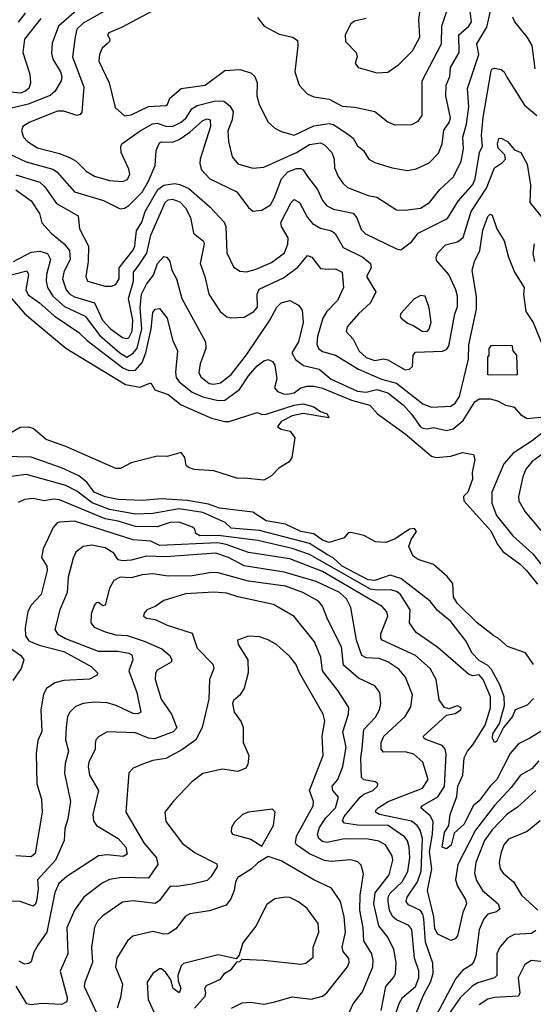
# Model space of a CAD drawing. Extents: x 1308313 to 1441400, y 959662 to 1036319.
# Tile 552 of 656: x 1412793 to 1415154, y 970613 to 975135. Entities that reach past the tile are written whole.
import ezdxf

# ---------------------------------------------------------------- set-up
doc = ezdxf.new("R2010")
doc.units = 0

msp = doc.modelspace()

# ---------------------------------------------------------------- linework, layer by layer
at = {"layer": '0CON10XD'}
for points in [[(1413115, 975232), (1412971.4, 975105), (1412942.6, 975027.4), (1412938.5, 974981.5), (1412944.5, 974954.5), (1412979.8, 974895), (1412986.3, 974873.7), (1412983.3, 974855), (1412954.5, 974805), (1412932.5, 974787.5), (1412832.1, 974747.9), (1412711.2, 974718.8)], [(1413405, 975176.2), (1413261.2, 975098.8), (1413202, 975075), (1413196.2, 975065), (1413207.5, 975045), (1413205.8, 975035), (1413194.4, 975025), (1413172.3, 975005), (1413160, 974975), (1413156.9, 974945), (1413204.6, 974845), (1413231.2, 974731.2), (1413275, 974693.1), (1413305, 974697.7), (1413385, 974737), (1413465, 974740.5), (1413472.5, 974745), (1413482.2, 974775), (1413535, 974818.8), (1413645, 974834.8), (1413735, 974901.5), (1413805, 974906), (1413855, 974890.7), (1413873.6, 974875), (1413883.8, 974845), (1413883.2, 974785), (1413893.3, 974745), (1413935.3, 974665), (1413965, 974637.6), (1413995, 974622.1), (1414055, 974604.2), (1414145, 974647.4), (1414215, 974657.9), (1414235, 974654), (1414305.6, 974605.6), (1414325, 974591.2), (1414345.9, 974555.9), (1414373.3, 974535), (1414397.1, 974495), (1414425, 974479.1), (1414505, 974454.6), (1414575, 974442.9), (1414615, 974450.4), (1414675, 974478.2), (1414717.6, 974522.4), (1414734.8, 974565.2), (1414742.2, 974627.8), (1414766.7, 974663.3), (1414773.1, 974685), (1414751.5, 974785), (1414752.2, 974835), (1414770, 974875), (1414772.9, 974915), (1414813, 974985), (1414811.6, 975065), (1414857.5, 975105), (1414868.8, 975125), (1414857.2, 975222.7)], [(1412817.7, 975165), (1412785.9, 975124.1)], [(1413217.5, 975195), (1413085, 975119.1), (1413055, 975091.9), (1413047, 975057), (1413035.3, 974965), (1413087.8, 974825), (1413079.1, 974710.9), (1413070, 974700), (1413055, 974695.6), (1412995.6, 974715.6), (1412966.2, 974715), (1412838.9, 974665), (1412807.8, 974645), (1412801.2, 974625), (1412810.4, 974595), (1412828.2, 974575), (1412875, 974547), (1412975, 974521), (1413025, 974501), (1413052.1, 974485), (1413099, 974439), (1413137, 974417), (1413205, 974397.1), (1413265, 974391.6), (1413288.1, 974401.9), (1413298.9, 974425), (1413295, 974448.1), (1413258.8, 974525), (1413256.9, 974553.1), (1413262.5, 974565), (1413346.9, 974625), (1413403.5, 974656.5), (1413425, 974659.5), (1413465, 974645.7), (1413495, 974644.4), (1413535, 974664.4), (1413558.5, 974685), (1413584.5, 974725.5), (1413608.2, 974741.8), (1413692.4, 974762.4), (1413731.4, 974761.4), (1413759.1, 974739.1), (1413773.7, 974713.6), (1413769.7, 974675), (1413750, 974625), (1413752.5, 974575), (1413768.9, 974505), (1413795, 974473.6), (1413865, 974453.1), (1413915, 974457.6), (1414065.2, 974524.8), (1414125, 974562.1), (1414175, 974569), (1414195, 974558.7), (1414228, 974525), (1414238.9, 974495), (1414240, 974455), (1414256.5, 974415), (1414277.3, 974385), (1414300, 974365), (1414395, 974328.1), (1414435, 974319.5), (1414525, 974262.1), (1414565, 974260.2), (1414635, 974269.3), (1414676.5, 974295), (1414724.4, 974355.6), (1414786.2, 974413.8), (1414821.7, 974485), (1414832.4, 974542.4), (1414829.8, 974595), (1414846.3, 974655), (1414857.5, 974735), (1414851.6, 974818.4), (1414903.5, 974975), (1414893.9, 975023.9), (1414939.7, 975100.3), (1414956.9, 975175)], [(1414435, 974891.1), (1414485, 974894.3), (1414535, 974928.9), (1414598.6, 974991.4), (1414632.3, 975055), (1414627.3, 975135), (1414634.4, 975195)], [(1414515, 974651.9), (1414595, 974654.3), (1414625, 974669.4), (1414643.2, 974695), (1414643.3, 974855), (1414730.9, 975025), (1414732.3, 975105), (1414756.3, 975175)], [(1412889.4, 975140.6), (1412814.7, 975045.3), (1412806.8, 974985), (1412839.5, 974885), (1412842, 974845), (1412835, 974819.6), (1412816.8, 974805), (1412795, 974798.2), (1412725.2, 974804.8)], [(1413885.8, 975145), (1413917.1, 975105), (1413985, 975069.1), (1414048.8, 975055), (1414068.9, 975038.9), (1414071.5, 975015), (1414057.8, 974895), (1414077.1, 974835), (1414113.9, 974793.9), (1414145, 974780.4), (1414215, 974770.4), (1414275, 974737.3), (1414333.2, 974733.2), (1414425, 974713.5), (1414485, 974665.7), (1414515, 974651.9)], [(1414385, 975140), (1414331.7, 975128.3), (1414315, 975116.2), (1414288.6, 975065), (1414290.6, 975035), (1414338.6, 974985), (1414344.2, 974965), (1414334.2, 974935), (1414348.8, 974915), (1414435, 974891.1)], [(1415057.6, 975147.6), (1415066.6, 975125), (1415125, 975054.1), (1415147.3, 975017.3), (1415160.2, 974910.2)], [(1412745, 974519.8), (1412822.2, 974482.2), (1412945, 974449.2), (1412964.8, 974434.8), (1413044.3, 974344.3), (1413177.8, 974305), (1413255, 974266.6), (1413275, 974268.8), (1413295, 974281.2), (1413355, 974343.7), (1413385, 974392.9), (1413414.7, 974465), (1413420.3, 974535), (1413435, 974569.4), (1413445.3, 974574.7), (1413495, 974573.2), (1413525.4, 974585), (1413575, 974618.4), (1413635, 974672.8), (1413655, 974680.4), (1413668.2, 974675), (1413669.8, 974645), (1413623, 974495), (1413620.5, 974475), (1413628.8, 974445), (1413666.9, 974405), (1413790.5, 974345), (1413845, 974271.9), (1413865, 974255.6), (1413905, 974260.8), (1413945, 974285.5), (1413962.9, 974315), (1413996.2, 974403.8), (1414025, 974435.7), (1414065, 974451.4), (1414085, 974451.4), (1414095.8, 974445), (1414115.8, 974415), (1414161.6, 974355), (1414185, 974304.4), (1414205, 974280.4), (1414235.2, 974265.2), (1414325, 974247.3), (1414342.7, 974225), (1414362.2, 974172.2), (1414382.4, 974152.4), (1414525, 974082.7), (1414545, 974078.5), (1414593.5, 974115), (1414624.4, 974155), (1414758.4, 974221.6), (1414808.2, 974301.8), (1414875, 974377.5), (1414885.9, 974405), (1414906, 974525), (1414919.4, 974555), (1414915.5, 974605), (1414923.5, 974686.5), (1414959.2, 974900.8), (1414965, 974910), (1414975, 974911.8), (1415006.1, 974906.1), (1415020, 974895), (1415031.8, 974871.8), (1415112.7, 974742.7), (1415170, 974695)], [(1412775, 974422.6), (1412885, 974389.5), (1412907.8, 974367.8), (1412961.3, 974291.3), (1413061.5, 974235), (1413067.7, 974175), (1413109.3, 974095), (1413107.1, 974025), (1413096.2, 973956.2), (1413104.4, 973935), (1413185, 973911.1), (1413215, 973911.2), (1413235, 973919.6), (1413249.4, 973945), (1413250.2, 973995), (1413312.8, 974075), (1413321.6, 974095), (1413324.3, 974125.7), (1413330, 974165), (1413353.9, 974205), (1413369.6, 974255), (1413427.9, 974355), (1413455, 974375.9), (1413505, 974382.9), (1413529, 974379), (1413569.7, 974359.7), (1413667.2, 974275), (1413732.1, 974205), (1413739.7, 974185), (1413744.3, 974064.3), (1413775, 974000.6), (1413805, 973980), (1413835, 973976.9), (1413875, 973987.3), (1413949.8, 974020.2), (1414010.6, 974065), (1414025, 974104), (1414026, 974134), (1413996.2, 974185), (1413993.5, 974203.5), (1414040.3, 974295), (1414055, 974309.6), (1414078.5, 974295), (1414116.2, 974226.2), (1414138.8, 974198.8), (1414175, 974177.9), (1414225.2, 974165.2), (1414243, 974153), (1414278.9, 974088.9), (1414370, 974045), (1414405.4, 974015), (1414408.9, 973995), (1414387.5, 973955), (1414430, 973885), (1414404.8, 973835.2), (1414349.5, 973785), (1414297.5, 973725), (1414293.1, 973703.1), (1414325, 973668.6), (1414353.5, 973613.5), (1414385, 973583.8), (1414425, 973570.2), (1414465, 973576.9), (1414485, 973573.7), (1414565, 973527.1), (1414585, 973529.4), (1414597.9, 973542.1), (1414600.8, 973595), (1414611.7, 973608.3), (1414736.6, 973613.4), (1414755, 973621.1), (1414765.8, 973635), (1414792.8, 973785), (1414804.3, 973815.7), (1414804.7, 973865), (1414797.5, 973895), (1414764.8, 973964.8), (1414709.1, 974029.1), (1414706.4, 974045), (1414715.3, 974064.7), (1414749.6, 974100.4), (1414804.3, 974115), (1414831.5, 974135), (1414867.3, 974255), (1414938.9, 974361.1), (1414974.6, 974455), (1415011.4, 974478.6), (1415025.7, 974495), (1415022.5, 974515), (1414991.5, 974545), (1414988.5, 974565), (1414995, 974590), (1415005, 974591.4), (1415035.4, 974575.4), (1415066.9, 974536.9), (1415095.8, 974525), (1415125, 974471.2), (1415140, 974375), (1415137.1, 974295), (1415203.1, 974215)], [(1412775, 974354), (1412845, 974303.2), (1412883.4, 974245), (1412895, 974202.9), (1412937.1, 974155), (1412997.2, 974105), (1413021.1, 974075), (1413024, 974035), (1412995.2, 973975), (1412989, 973945), (1413006.5, 973895), (1413023.8, 973875), (1413045, 973862.5), (1413137.3, 973835), (1413172.8, 973755), (1413209.6, 973715), (1413265, 973674.8), (1413285, 973670.4), (1413295, 973674.3), (1413310.2, 973705), (1413313, 973755), (1413292.1, 973855), (1413315.9, 973935), (1413316.1, 973975), (1413337.4, 974002.6), (1413376.9, 974063.1), (1413395.5, 974145), (1413461.5, 974295), (1413475, 974308), (1413495, 974310.7), (1413528.1, 974298.1), (1413555, 974270.4), (1413577.2, 974227.2), (1413591.8, 974155), (1413637.8, 974117.8), (1413640.4, 974105), (1413622, 974015), (1413644, 973955), (1413662.5, 973875), (1413713.5, 973795), (1413745, 973770.9), (1413765.4, 973765.4), (1413825, 973769.4), (1413869.6, 973795), (1413886.2, 973815), (1413883.9, 973875), (1413893.2, 973896.8), (1414005, 973949.2), (1414070.9, 973999.1), (1414115, 974051.4), (1414135, 974044.3), (1414175, 973992.5), (1414210.8, 973989.2), (1414245, 973990.3), (1414274.5, 973975), (1414281.1, 973905), (1414253.8, 973845), (1414204.8, 973795.2), (1414186.2, 973765), (1414160.8, 973680.8), (1414158.8, 973645), (1414166.2, 973625), (1414185, 973611.2), (1414245, 973594.8), (1414350.4, 973530.4), (1414455, 973484.9), (1414525, 973466.2), (1414645, 973370.2), (1414685, 973355.3), (1414775, 973360.4), (1414795, 973373.8), (1414814.7, 973405), (1414855, 973576.2), (1414857.7, 973642.3), (1414892, 973805), (1414892.4, 973862.4), (1414873.1, 973985), (1414883.1, 974025), (1414907.8, 974075), (1414921.4, 974168.6), (1414945, 974231.4), (1414955, 974241.4), (1414965, 974236.9), (1414986.4, 974175), (1415019.5, 974119.5), (1415040, 974045), (1415067.8, 973975), (1415111.8, 973905), (1415108.2, 973875), (1415119.6, 973795), (1415152.9, 973745), (1415197.3, 973635)], [(1415157.5, 974105), (1415151.1, 974061.1), (1415159.1, 974025)], [(1412765, 974024.3), (1412845, 974067.3), (1412885, 974072.3), (1412921.1, 974061.1), (1412934.3, 974034.3), (1412915.6, 973965), (1412914, 973934), (1412920.2, 973905), (1412944.4, 973865), (1412998.6, 973818.6), (1413094, 973774), (1413161.3, 973685), (1413252.7, 973605), (1413285.6, 973585), (1413315, 973603), (1413333, 973627), (1413353.5, 973715), (1413346.7, 973813.3), (1413353.1, 973875), (1413375, 973920), (1413407.9, 973962.1), (1413426.5, 974015), (1413455, 974048), (1413468.8, 974045), (1413482.9, 974025), (1413492.7, 973985), (1413514, 973945), (1413537.5, 973855), (1413646.2, 973656.2), (1413648.8, 973625), (1413622.7, 973555), (1413616.9, 973515), (1413625.5, 973495), (1413663.3, 973465), (1413685, 973461), (1413715, 973467.5), (1413765.3, 973505), (1413835, 973596.5), (1413942.2, 973755), (1413974.4, 973815.6), (1413995, 973835.3), (1414035, 973845.4), (1414074, 973824), (1414091, 973801), (1414096, 973745), (1414073.6, 973656.4), (1414044.3, 973605), (1414060.4, 973575), (1414097.2, 973547.2), (1414169.7, 973529.7), (1414225, 973484.8), (1414345, 973428.6), (1414385.8, 973424.1), (1414435, 973437.4), (1414485, 973421.9), (1414556.2, 973365), (1414594.1, 973324.1), (1414634.6, 973265), (1414645, 973259.5), (1414665, 973255.7), (1414695, 973261.5), (1414755, 973248.7), (1414785, 973256.3), (1414830.6, 973295), (1414885, 973380), (1414905, 973393.2), (1414955, 973394.3), (1414988.2, 973385), (1415025, 973364.4), (1415049.3, 973360.7)], [(1412725, 973956.2), (1412825, 973982.1), (1412832.9, 973965), (1412820.6, 973895), (1412832, 973872), (1412884.2, 973835), (1412951.1, 973775), (1413065, 973698.8), (1413102.4, 973662.4), (1413266.2, 973536.2), (1413295, 973523.8), (1413325, 973525.2), (1413355, 973560.8), (1413372.1, 973605), (1413397.7, 973715), (1413405, 973791.1), (1413415, 973805.4), (1413435, 973809.1), (1413470.4, 973765), (1413495.3, 973665), (1413518.4, 973615), (1413508.6, 973515), (1413512, 973492), (1413525, 973471.2), (1413585.1, 973425.1), (1413635, 973403), (1413705, 973386.9), (1413735, 973387.4), (1413803.7, 973436.3), (1413845, 973499.2), (1413885, 973545.9), (1413915, 973568.9), (1413935, 973574.7), (1413955, 973565.7), (1413965, 973548.1), (1413975.3, 973485), (1413963.3, 973445), (1413978.1, 973428.1), (1414005, 973416.3), (1414025, 973415.1), (1414055, 973421.8), (1414085, 973443.7), (1414112.4, 973452.4), (1414145, 973452.6), (1414185, 973443.4), (1414317.6, 973387.6), (1414402.2, 973365), (1414437.3, 973325), (1414565, 973233.3), (1414685, 973130.9), (1414705.7, 973124.3), (1414775, 973130), (1414827.3, 973147.3), (1414878.8, 973138.8), (1414884, 973115), (1414872.5, 973055), (1414873.8, 973025), (1414852.9, 972965), (1414833.3, 972945), (1414833.8, 972925), (1414957.7, 972787.7), (1414987.7, 972727.7), (1415013.4, 972693.4), (1415092.5, 972635), (1415122.1, 972605)], [(1412738.5, 973875), (1412816.9, 973785), (1413005, 973626.7), (1413279.8, 973459.8), (1413345, 973447.5), (1413395, 973467.5), (1413413.3, 973435), (1413475, 973413.5), (1413535, 973365.9), (1413674.8, 973304.8), (1413735, 973290), (1413755, 973289.3), (1413885, 973330.8), (1413905, 973322.5), (1413925, 973322.9), (1414055, 973364.3), (1414095, 973370.5), (1414145, 973357.5), (1414175, 973336.2), (1414205.5, 973325), (1414213.6, 973306.4), (1414095, 973326.2), (1414045, 973315.6), (1413995, 973290), (1413977.5, 973265), (1413994.3, 973254.3), (1414035.8, 973245.8), (1414056.7, 973215), (1414043.3, 973125), (1414031.2, 973105), (1413983.3, 973075), (1413950.5, 973039.5), (1413915, 973020.8), (1413825, 973030), (1413795, 973027.5), (1413685, 973063.3), (1413595, 973070), (1413568.3, 973078.3), (1413558.3, 973088.3), (1413552.5, 973125), (1413535, 973146.7), (1413470.7, 973129.3), (1413425, 973131.1), (1413305, 973100), (1413255.5, 973074.5), (1413235, 973073.7), (1413005, 973175.3), (1412915, 973206.7), (1412855, 973257.1), (1412835, 973264.1), (1412795, 973261.8), (1412740, 973230)], [(1414665, 973703.1), (1414675, 973713.8), (1414683.8, 973746.2), (1414675, 973812.5), (1414656, 973865), (1414635, 973868), (1414605, 973852), (1414544.7, 973785.3), (1414541.5, 973775), (1414545.6, 973765), (1414575, 973741.4), (1414605, 973729.8), (1414641.9, 973705), (1414665, 973703.1)], [(1415075, 973502.5), (1414945, 973504), (1414944, 973585), (1414950, 973595), (1414950, 973625), (1414961.7, 973638.3), (1415055, 973640), (1415060, 973615), (1415076.2, 973595), (1415080, 973505), (1415075, 973502.5)], [(1415049.3, 973360.7), (1415065.1, 973355.1), (1415095, 973322.1), (1415125, 973303.8), (1415233.7, 973313.7)], [(1415230, 973265), (1415148.8, 973201.2), (1415060.3, 973145), (1415018, 973095), (1414962.8, 972965), (1414963.1, 972915), (1414985, 972858.2), (1415060, 972765), (1415151.6, 972681.6), (1415225, 972588.9)], [(1415235, 973170.5), (1415146.8, 973105), (1415119.7, 973070.3), (1415105.3, 973035), (1415084.7, 972945), (1415087.5, 972925), (1415115.6, 972875.6), (1415188.8, 972788.8)], [(1415155, 972174.4), (1415117.9, 972227.9), (1415035, 972256.5), (1414992.4, 972295), (1414972.4, 972305), (1414894.8, 972364.8), (1414803, 972455), (1414786.6, 972485), (1414782.9, 972545), (1414758.2, 972578.2), (1414695, 972633.5), (1414625, 972656.1), (1414601.8, 972671.8), (1414580.6, 972715), (1414592.2, 972747.8), (1414617.3, 972785), (1414607.8, 972797.8), (1414585, 972796), (1414518.7, 972751.3), (1414475, 972733.3), (1414427.6, 972737.6), (1414375, 972765.7), (1414315, 972780), (1414302.1, 972777.9), (1414283.8, 972755), (1414215, 972734.2), (1414185, 972745.3), (1414145, 972773.5), (1414085, 972784), (1414015, 972818.5), (1413925, 972833.2), (1413865, 972872.7), (1413711.8, 972891.8), (1413659.9, 972909.9), (1413563.1, 972926.9), (1413445, 972933.9), (1413355, 972927.6), (1413245, 972931.5), (1413185.5, 972944.5), (1413134.4, 972965), (1413101.4, 973011.4), (1413065, 973040.9), (1412985, 973077), (1412845, 973125.3), (1412655, 973130.8)], [(1415155, 972017.5), (1415125, 971987.5), (1415070, 971965), (1415057.8, 971935), (1415016.9, 971885), (1414985, 971820), (1414975, 971816), (1414965.5, 971835), (1414967.8, 971855), (1414997.6, 971902.4), (1415021.8, 971985), (1415019.7, 972025), (1414999.6, 972079.6), (1414961.1, 972151.1), (1414945, 972168.9), (1414905, 972191.7), (1414872.3, 972225), (1414842.7, 972282.7), (1414775, 972371.2), (1414712.4, 972422.4), (1414678.9, 972465), (1414545, 972568.8), (1414495, 972583.7), (1414425, 972559.6), (1414395, 972562.3), (1414275.1, 972625), (1414233, 972663.1), (1414207.1, 972677.1), (1414125, 972728.8), (1413895, 972789.7), (1413765, 972800.3), (1413736.6, 972826.6), (1413635, 972871.7), (1413525, 972888.7), (1413405, 972867.5), (1413325.1, 972864.9), (1413205.8, 972885.8), (1413126.5, 972916.5), (1413055, 972970), (1413005.3, 972995.3), (1412824.2, 973045.8), (1412752.7, 973037.3)], [(1415225, 971889.6), (1415137.8, 971835), (1415085, 971809.5), (1415047.2, 971765), (1414986.5, 971645), (1414955, 971614.3), (1414905, 971548.3), (1414877.5, 971525), (1414835, 971440), (1414790.3, 971399.7), (1414775.7, 971344.3), (1414755, 971327.1), (1414734.5, 971335), (1414745, 971402), (1414764.5, 971435), (1414771.1, 971485), (1414802, 971568), (1414807.1, 971615), (1414829.6, 971665), (1414836.4, 971745), (1414850.8, 971775), (1414875.5, 971805.5), (1414931.7, 971895), (1414957.3, 971975), (1414956.2, 972025), (1414923.6, 972105), (1414905, 972126.1), (1414875, 972121.2), (1414855, 972128.8), (1414715, 972251.1), (1414615, 972320.4), (1414584.8, 972364.8), (1414587.5, 972425), (1414543.3, 972495), (1414525, 972508.9), (1414497, 972517), (1414435, 972514.4), (1414405, 972519.5), (1414125, 972678.9), (1414045, 972706.1), (1413887.1, 972742.9), (1413705, 972765.6), (1413620, 972765), (1413601.8, 972775), (1413598.2, 972795), (1413587.5, 972805), (1413525, 972826.8), (1413485, 972825.2), (1413424.5, 972805.5), (1413325, 972808), (1413245, 972832.4), (1413185, 972843.1), (1412975, 972930.6), (1412946.9, 972933.1), (1412905, 972926), (1412855, 972935.4), (1412815, 972931.1), (1412785, 972917.5)], [(1415178.8, 971731.2), (1415146.5, 971695), (1415094.9, 971665.1), (1415051.9, 971608.1), (1414974.4, 971525.6), (1414887.8, 971412.2), (1414806, 971255), (1414795.9, 971184.1), (1414805.7, 971155), (1414841.6, 971095), (1414846.2, 971075), (1414830, 971035), (1414805, 970928), (1414795, 970914.4), (1414775, 970905.5), (1414715, 970935.4), (1414700.4, 970960.4), (1414696.6, 971015), (1414667.2, 971135), (1414686.9, 971235), (1414676.9, 971315), (1414690.3, 971395), (1414692.9, 971452.9), (1414678.8, 971478.8), (1414636.7, 971515), (1414642.2, 971525), (1414715, 971565.6), (1414745, 971612.7), (1414752.4, 971762.4), (1414748.2, 971785), (1414735, 971801.2), (1414659.4, 971829.4), (1414650.6, 971835), (1414648.9, 971845), (1414755, 971941.4), (1414795, 971948.8), (1414820, 971965), (1414822.5, 971975), (1414805, 971983.3), (1414765, 971970), (1414745, 971976.2), (1414721.2, 972011.2), (1414707.4, 972105), (1414679.3, 972155), (1414612.5, 972215), (1414458.5, 972285), (1414452.2, 972295), (1414453.2, 972315), (1414484.1, 972395), (1414480, 972415), (1414459.5, 972439.5), (1414185, 972600.8), (1414035, 972659.4), (1413845, 972687.8), (1413741.1, 972725), (1413702.9, 972732.9), (1413435, 972720.5), (1413395, 972739.5), (1413315, 972745.9), (1413045, 972832.5), (1412975, 972827.5), (1412965, 972824), (1412947.3, 972802.7), (1412900.8, 972705), (1412892.8, 972665), (1412918.2, 972625), (1412919.2, 972605), (1412890.7, 972495), (1412844.6, 972445), (1412830.7, 972415), (1412817.4, 972342.6)], [(1414650.4, 971005), (1414646.4, 971026.4), (1414635, 971044.3), (1414579.6, 971069.6), (1414569.2, 971085), (1414574.3, 971105), (1414620.9, 971175), (1414637.6, 971225), (1414643.8, 971373.8), (1414632.9, 971412.9), (1414619.2, 971435), (1414593.4, 971453.4), (1414447.1, 971485), (1414428.5, 971495), (1414429.6, 971505), (1414440, 971515), (1414486.2, 971543.9), (1414643.8, 971605), (1414670.4, 971645), (1414646.1, 971725), (1414605, 971761.3), (1414565, 971773.3), (1414465, 971770.7), (1414453.6, 971785), (1414454.2, 971815), (1414466.1, 971843.9), (1414564.6, 971935), (1414590.8, 971979.1), (1414598.7, 972035), (1414565.8, 972115.8), (1414535, 972152.5), (1414485, 972185.8), (1414445, 972201.2), (1414385, 972204.3), (1414364.8, 972214.8), (1414341.2, 972285), (1414314.7, 972435), (1414295.3, 972475), (1414262, 972505), (1414155, 972554.5), (1414007.9, 972597.9), (1413825, 972626.8), (1413753.1, 972665), (1413695, 972684.9), (1413465, 972667.6), (1413375, 972671.6), (1413305, 972653.1), (1413265, 972649.4), (1413245.8, 972655), (1413224.7, 972684.7), (1413185, 972710), (1413125, 972722.5), (1413083.8, 972715), (1413050.9, 972689.1), (1413037.8, 972662.2), (1413015.3, 972575), (1413011.1, 972505), (1412977.8, 972425), (1412953.9, 972335), (1412966.7, 972315), (1413003.2, 972293.2), (1413153.1, 972235), (1413244.4, 972234.4), (1413295, 972225.8), (1413307.5, 972217.5), (1413312.5, 972195), (1413294.7, 972144.8), (1413331.2, 972045), (1413349.4, 971955), (1413335, 971947.3), (1413315, 971948.8), (1413235.5, 971985.5), (1413195, 971996.9), (1413135, 972000.6), (1413085, 971995.2), (1413049.6, 971980.4), (1413023.5, 971955), (1413011.8, 971935), (1413006.2, 971886.2), (1413002.7, 971827.3), (1413016.7, 971775), (1413001.7, 971718.3), (1412999.2, 971675), (1413026.5, 971545), (1413014.6, 971465.4), (1412999.7, 971420.3), (1412997.1, 971365), (1412957.5, 971275), (1412875.3, 971185), (1412878.4, 971145), (1412871, 971095), (1412865, 971073.3), (1412855, 971064.5), (1412795, 971084.6), (1412685, 971086)], [(1414523.7, 970575), (1414537.1, 970617.1), (1414552.4, 970645), (1414611.3, 970695), (1414627.7, 970735), (1414626.8, 970766.8), (1414608, 970825), (1414595, 970957.1), (1414581.1, 970975), (1414525, 971001.6), (1414506.6, 971016.6), (1414492.2, 971045), (1414486.2, 971085), (1414486.7, 971105), (1414495, 971122.8), (1414551.2, 971175), (1414576.7, 971223.3), (1414586.2, 971285), (1414583, 971335), (1414575, 971364.5), (1414562.2, 971382.2), (1414486.8, 971435), (1414345, 971435.5), (1414286, 971445), (1414276.2, 971455), (1414284.8, 971475), (1414357.1, 971565), (1414375, 971578.9), (1414415.6, 971595), (1414437.1, 971615), (1414438.6, 971625), (1414428.8, 971635), (1414375, 971643.9), (1414363.8, 971655), (1414360.4, 971745), (1414367.3, 971787.3), (1414374.8, 971875), (1414427.8, 971932.2), (1414446, 971965), (1414452.1, 971995), (1414448.5, 972045), (1414425, 972075.4), (1414350.2, 972110.2), (1414281, 972171), (1414271.6, 972255), (1414208.6, 972378.6), (1414185, 972441.9), (1414165.4, 972465), (1414094.8, 972504.8), (1414015, 972533.6), (1413845, 972555.9), (1413705, 972595.2), (1413673.6, 972596.4), (1413585, 972580.9), (1413475, 972578.8), (1413405, 972590.8), (1413356, 972585), (1413305, 972572.5), (1413255, 972574.1), (1413225, 972558.8), (1413206.2, 972525), (1413185, 972446.2), (1413175, 972442.9), (1413155, 972457.8), (1413145, 972456.9), (1413135, 972444), (1413121.8, 972405), (1413119.5, 972365), (1413135.7, 972345), (1413185, 972323.9), (1413235, 972310.6), (1413287.1, 972307.1), (1413365, 972281.6), (1413446.2, 972245), (1413483.5, 972215), (1413491.6, 972195), (1413489.2, 972185), (1413425, 972147.5), (1413416.5, 972133.5), (1413414.7, 972105), (1413443.2, 972015), (1413491.2, 971945), (1413515, 971883.3), (1413497.5, 971865), (1413412.8, 971832.8), (1413385, 971835.8), (1413325, 971859.2), (1413195.4, 971864.6), (1413155, 971841.9), (1413143, 971827), (1413140.2, 971809.8), (1413140.4, 971785), (1413111.1, 971725), (1413107.3, 971705), (1413113.5, 971665), (1413154.7, 971594.7), (1413128.9, 971485), (1413131.5, 971455), (1413145.6, 971435), (1413245.4, 971375), (1413280.4, 971335), (1413287.4, 971302.6), (1413267.7, 971292.3), (1413195, 971299.6), (1413155, 971294.3), (1413009.7, 971200.3), (1412972.8, 971167.2), (1412953.7, 971126.3), (1412918, 970945), (1412876.7, 970885), (1412858.1, 970851.9), (1412845, 970808.8), (1412835, 970800.6), (1412815, 970797.3), (1412790.9, 970810.9)], [(1415122.1, 972605), (1415173.1, 972543.1)], [(1414454.2, 970585), (1414475.9, 970695), (1414512.9, 970737.1), (1414520.8, 970755), (1414522.8, 970805), (1414512.1, 970865), (1414485, 970921.8), (1414444, 970974), (1414421.1, 971075), (1414425.9, 971125), (1414491.7, 971208.3), (1414508.4, 971275), (1414504.7, 971295), (1414474.8, 971344.8), (1414443, 971363), (1414395, 971372), (1414285, 971372.9), (1414205, 971356.7), (1414185, 971360.8), (1414167.3, 971375), (1414161.7, 971395), (1414170.2, 971425), (1414199.9, 971470.1), (1414244.3, 971515), (1414258.7, 971565), (1414232, 971595), (1414229.7, 971615), (1414255, 971645.5), (1414277.4, 971705), (1414293.9, 971793.9), (1414278, 971865), (1414303.9, 971945), (1414305.8, 971975.8), (1414255.4, 972055), (1414183.8, 972145), (1414177, 972207), (1414148.2, 972278.2), (1414055, 972394.5), (1413959, 972449), (1413795, 972484.2), (1413745, 972501.6), (1413685, 972506.2), (1413555, 972498), (1413455, 972468.2), (1413415, 972440.6), (1413376.7, 972425), (1413365, 972410), (1413362.5, 972395), (1413375, 972385.8), (1413415, 972380.9), (1413470, 972355), (1413585, 972317.5), (1413608.2, 972248.2), (1413680.8, 972175), (1413685.4, 972155), (1413665.3, 972104.7), (1413662.2, 972015), (1413632.2, 971885), (1413601.7, 971828.3), (1413538.1, 971781.9), (1413465, 971741.5), (1413405, 971732.2), (1413361.9, 971718.1), (1413315, 971696.9), (1413293.7, 971676.3), (1413281.2, 971495), (1413362.8, 971355), (1413421.1, 971285), (1413427.9, 971255), (1413385, 971192.2), (1413262.5, 971195), (1413205, 971185.9), (1413171.3, 971168.7), (1413088.2, 971105), (1413045, 971045.7), (1413010, 970965), (1413013.8, 970845), (1412978.7, 970765), (1413011.2, 970645), (1413008.9, 970625), (1412985, 970612.8), (1412895, 970617), (1412845, 970610), (1412825, 970615.9), (1412777, 970697)], [(1412817.4, 972342.6), (1412818.7, 972305), (1412835, 972282.9), (1412881.8, 972261.8), (1412995, 972233.8), (1413121.4, 972165), (1413150.8, 972135), (1413148.8, 972125), (1413113, 972107), (1412995, 972099.8), (1412955, 972089.7), (1412915.8, 972064.2), (1412902, 972038), (1412890.5, 971965), (1412894.5, 971865.5), (1412875.5, 971824.5), (1412868.9, 971765), (1412871.9, 971625), (1412893.5, 971555), (1412896.2, 971496.2), (1412864.4, 971305), (1412845, 971290.4), (1412775, 971294.8)], [(1412719.9, 972269.9), (1412798.6, 972215), (1412811.4, 972195), (1412800, 972155), (1412760.5, 972099.5)], [(1414303.1, 970565), (1414324.8, 970615.2), (1414369, 970671), (1414415.3, 970785), (1414417.5, 970815), (1414410.8, 970845), (1414374.1, 970905), (1414371.6, 970965), (1414355.9, 971045), (1414357, 971115), (1414372.7, 971212.7), (1414362.8, 971252.8), (1414347.6, 971267.6), (1414315, 971277.3), (1414225, 971269), (1414193.4, 971273.4), (1414124.5, 971304.5), (1414065.5, 971345), (1414059.7, 971355), (1414065.8, 971385), (1414141.4, 971525), (1414143.4, 971545), (1414124.3, 971595), (1414188.1, 971755), (1414183.3, 971845), (1414195.2, 971915), (1414188.2, 971945), (1414079.3, 972135), (1414062.1, 972175), (1414032.3, 972212.3), (1413974.7, 972264.7), (1413935, 972287.5), (1413895, 972300), (1413845, 972304.2), (1413793.8, 972285), (1413796.2, 972265), (1413841.8, 972195), (1413843.1, 972135), (1413824.7, 972065.3), (1413805, 972032.9), (1413775, 972008), (1413771.1, 971995), (1413777.8, 971955), (1413810.6, 971910.6), (1413819.6, 971885), (1413820, 971815), (1413845.4, 971755), (1413841.8, 971715), (1413832.7, 971697.3), (1413795, 971681.5), (1413725, 971692.7), (1413635, 971672.5), (1413584.3, 971635), (1413497.5, 971545), (1413460, 971495), (1413465, 971452.5), (1413541.7, 971351.7), (1413598.6, 971308.6), (1413698.7, 971258.7), (1413700, 971245), (1413671.8, 971198.2), (1413655, 971182), (1413585.5, 971165.5), (1413515, 971153.5), (1413485, 971155.6), (1413435, 971089.2), (1413415, 971076.6), (1413315, 971088.7), (1413265, 971082.1), (1413175, 971019.1), (1413150.5, 970995), (1413136.7, 970966.7), (1413123.3, 970875), (1413127.2, 970805), (1413091.4, 970715), (1413089.3, 970695), (1413173.8, 970515)], [(1415165, 971595.4), (1415081, 971519), (1415034, 971486), (1414965, 971413.8), (1414929, 971365), (1414889.4, 971265), (1414883, 971215), (1414892.4, 971182.4), (1414920, 971135), (1414992.1, 971075), (1414999.8, 971050.2), (1414985, 971037.1), (1414945, 971026.7), (1414926.1, 971005), (1414905.2, 970954.8), (1414889.1, 970835), (1414880.6, 970809.4), (1414870, 970795), (1414830.1, 970769.9), (1414797.7, 970732.3), (1414698.2, 970545)], [(1413905, 971340), (1413958.6, 971435), (1413966.7, 971495), (1413955, 971508.8), (1413845, 971495.6), (1413816.7, 971485), (1413779.7, 971450.3), (1413766, 971425), (1413764, 971405), (1413771.2, 971395), (1413855, 971371.9), (1413905, 971340)], [(1415185, 971456.2), (1415125, 971406.2), (1415039.2, 971370.9), (1415018.5, 971345), (1415003.5, 971305), (1414995.9, 971265), (1415000.8, 971235), (1415015, 971215.5), (1415062.9, 971175), (1415099.2, 971115), (1415173.8, 971045)], [(1413766.1, 970595), (1413815, 970620), (1413855, 970622.4), (1413915, 970613.4), (1413965.8, 970625), (1414045, 970647.1), (1414133, 970637), (1414185, 970650.9), (1414204.1, 970665.9), (1414299.4, 970785), (1414307.1, 970805), (1414305, 970823.8), (1414280, 970855), (1414274.7, 970874.7), (1414289.8, 970945), (1414284.8, 971015), (1414266.6, 971085), (1414226.6, 971146.6), (1414145, 971184.7), (1413995, 971271.5), (1413935, 971292.5), (1413887.4, 971262.6), (1413856.9, 971233.1), (1413795.5, 971195), (1413784.6, 971175), (1413778.2, 971135), (1413763.3, 971096.7), (1413741.2, 971068.8), (1413665, 971042.5), (1413575, 971028.9), (1413553.9, 971016.1), (1413537, 970993), (1413511.1, 970958.9), (1413475, 970936.2), (1413455.5, 970934.5), (1413405, 970947.1), (1413313.4, 970926.6), (1413288.8, 970905), (1413238.9, 970825), (1413233.4, 970785), (1413264.6, 970705), (1413256.2, 970645), (1413240.8, 970595)], [(1413595.6, 970595), (1413645, 970650), (1413648.5, 970665), (1413643.5, 970685), (1413651, 970699), (1413715, 970728.6), (1413735, 970756.2), (1413766.7, 970775), (1413791.7, 970808.3), (1413805, 970810), (1413815, 970820), (1413915, 970815.8), (1414085, 970796.9), (1414108.3, 970801.7), (1414141.2, 970828.8), (1414142.3, 970875), (1414167.5, 970945), (1414164.7, 970984.7), (1414113.4, 971053.4), (1414075, 971083.3), (1414035, 971103.1), (1414015, 971105.6), (1413965, 971096.9), (1413928, 971072), (1413878.6, 970971.4), (1413818, 970895), (1413801.7, 970838.3), (1413788.3, 970821.7), (1413705, 970840), (1413545, 970801.1), (1413535, 970790), (1413520.3, 970745), (1413521.2, 970721.2), (1413533.3, 970685), (1413525, 970666), (1413498.9, 970685), (1413487.1, 970725), (1413465, 970759.1), (1413445, 970775.7), (1413435, 970775.7), (1413404.3, 970755), (1413378.6, 970715), (1413383.1, 970635), (1413424.4, 970545)], [(1414612.1, 970565), (1414648.6, 970655), (1414681.7, 970715), (1414693, 970755), (1414691.8, 970801.8), (1414658.2, 970898.2), (1414650.4, 971005)], [(1415165, 970952.5), (1415145, 970938), (1415065, 970932.9), (1415035, 970917.3), (1415000, 970875), (1414985.9, 970845), (1414985.2, 970744.8), (1414975, 970734.8), (1414898.1, 970711.9), (1414873.2, 970696.8), (1414817.6, 970642.4), (1414698.9, 970475)], [(1415255, 970801.8), (1415145, 970813.6), (1415115, 970795.6), (1415083.4, 970735), (1415092, 970665), (1415085, 970650.9), (1414975, 970644.3), (1414945, 970636.2), (1414905, 970611.1)]]:
    msp.add_lwpolyline(points, dxfattribs=at)

doc.saveas('drawing.dxf')
